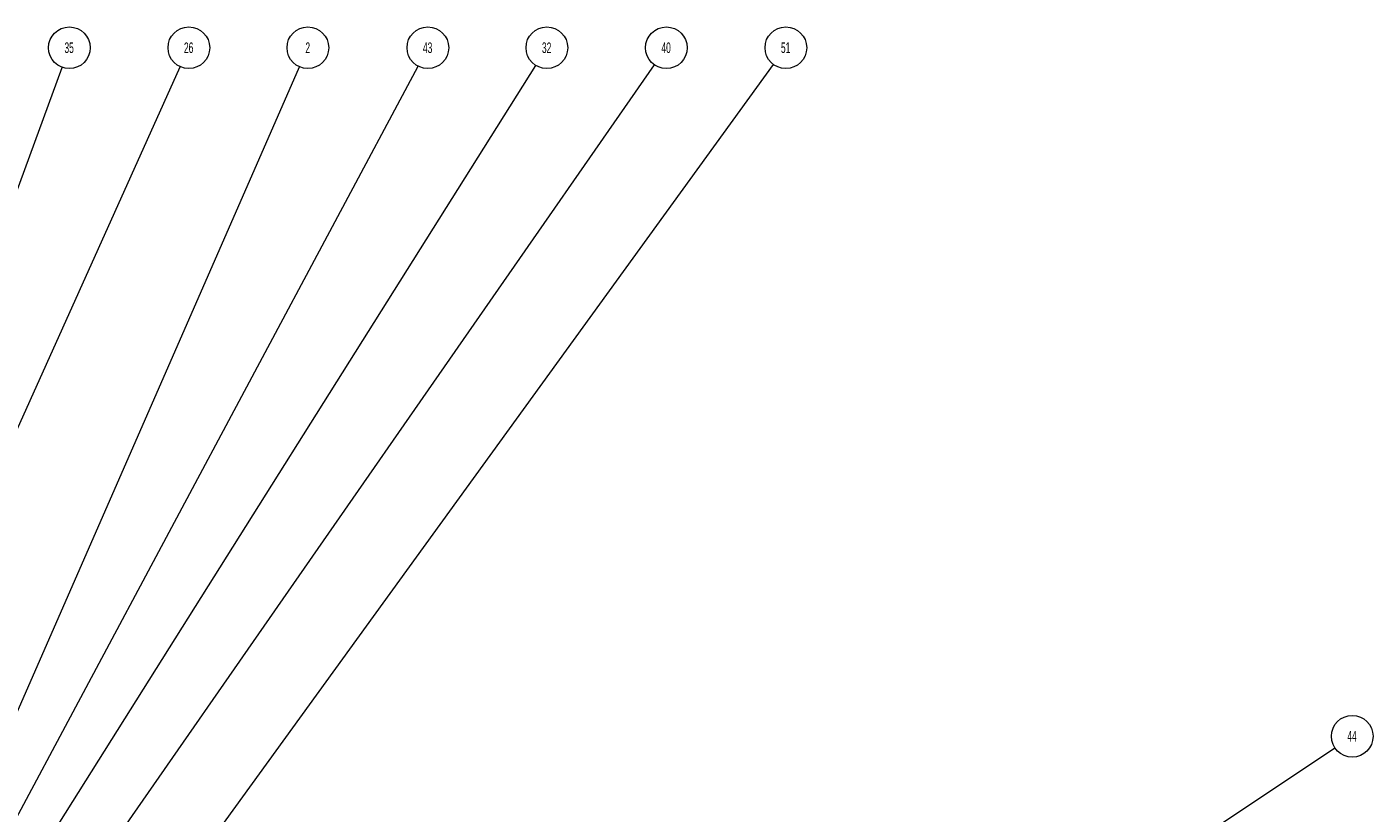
# Model space of a CAD drawing. Header units: inches. Extents: x 1802 to 2468, y -208 to -72.
# Tile 399 of 595: x 2132 to 2145, y -103 to -95. Entities that reach past the tile are written whole.
import ezdxf

# ---------------------------------------------------------------- set-up
doc = ezdxf.new("R2010")
doc.units = ezdxf.units.IN
doc.header["$LTSCALE"] = 0.5
doc.header["$MEASUREMENT"] = 0
doc.layers.add('SID-M-S', color=105, linetype='Continuous')
doc.styles.add('SLDTEXTSTYLE0', font='TXT', dxfattribs={"width": 0.595745})

msp = doc.modelspace()

# ---------------------------------------------------------------- linework, layer by layer
at = {"layer": 'SID-M-S', "linetype": 'Continuous', "lineweight": 0}
for p, q in [((2127.8942, -108.92297), (2132.7379, -95.72592)), ((2128.00015, -108.71307), (2133.85241, -95.72061)), ((2129.01184, -109.34758), (2134.97718, -95.72145)), ((2129.53278, -107.99166), (2136.09551, -95.71473)), ((2129.58272, -108.27252), (2138.3263, -95.70274)), ((2129.59153, -107.80784), (2137.20634, -95.70774)), ((2130.0836, -108.61483), (2139.45066, -95.70049)), ((2133.76083, -109.46239), (2144.74652, -102.1452))]:
    msp.add_line(p, q, dxfattribs=at)
for centre in [(2132.80567, -95.54127), (2133.9332, -95.54127), (2135.05606, -95.54127), (2136.18824, -95.54127), (2137.3111, -95.54127), (2138.43862, -95.54127), (2139.56615, -95.54127), (2144.91023, -102.03616)]:
    msp.add_circle(centre, 0.1967, dxfattribs=at)

# ---------------------------------------------------------------- texts
at = {"layer": 'SID-M-S', "linetype": 'Continuous', "lineweight": 0, "char_height": 0.1, "attachment_point": 2, "style": 'SLDTEXTSTYLE0'}
for s, insert in [('35', (2132.80366, -95.49071)), ('26', (2133.93118, -95.49071)), ('2', (2135.05505, -95.49071)), ('43', (2136.18623, -95.49071)), ('32', (2137.30909, -95.49071)), ('40', (2138.43661, -95.49071)), ('51', (2139.56413, -95.49071)), ('44', (2144.90821, -101.98561))]:
    msp.add_mtext(s, dxfattribs=dict(at, insert=insert))

doc.saveas('drawing.dxf')
